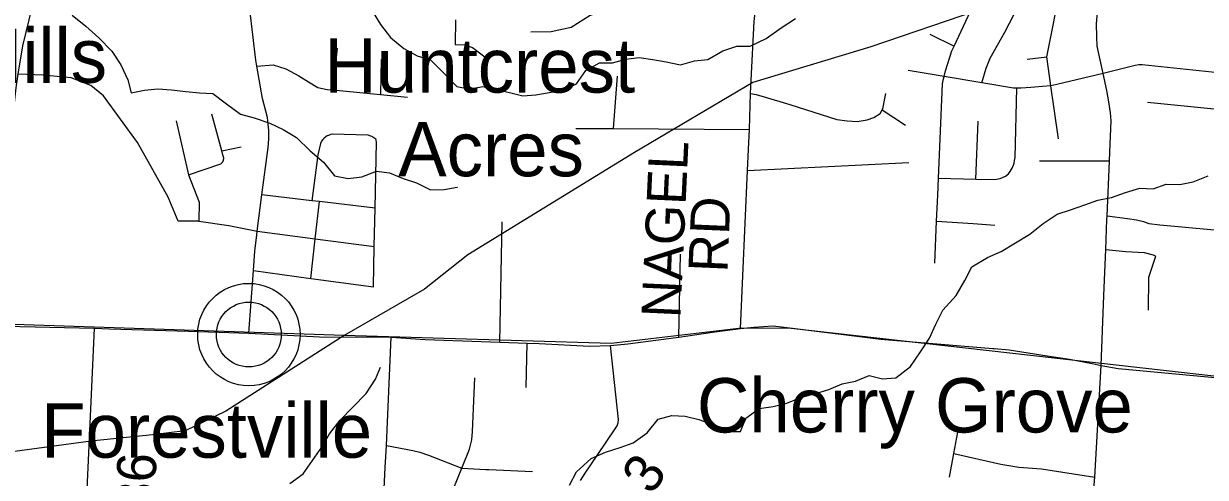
# Model space of a CAD drawing. Extents: x 0 to 34, y 0 to 22.
# Drawn here: x 4.659 to 5.518, y 15.682 to 16.012 of the extents above; entities that cross this region are included whole.
import ezdxf

# ---------------------------------------------------------------- set-up
doc = ezdxf.new("R2010")
doc.units = 0
for name, color, linetype in [('GM_X_County_Road', 7, 'Continuous'), ('GM_X_County_Road_Text', 7, 'Continuous'), ('GM_X_Minor_River', 7, 'Continuous'), ('GM_X_Rail_Line', 7, 'Continuous'), ('GM_X_State_Route', 7, 'Continuous'), ('GM_X_Township_Road', 7, 'Continuous'), ('GM_X_Unincorporated', 7, 'Continuous'), ('GM_X_Unincorporated_Location', 7, 'Continuous'), ('GM_X_Unincorporated_Text', 7, 'Continuous')]:
    doc.layers.add(name, color=color, linetype=linetype)

msp = doc.modelspace()

# ---------------------------------------------------------------- linework, layer by layer
at = {"layer": 'GM_X_County_Road'}
for p, q in [((4.71029, 15.79008), (4.70658, 15.70999)), ((4.70658, 15.70999), (4.70334, 15.63991))]:
    msp.add_line(p, q, dxfattribs=at)
for points in [[(4.64577, 15.79174), (4.65059, 15.93849), (4.65347, 15.96501), (4.65505, 15.97489), (4.65833, 15.99547), (4.67465, 16.06233), (4.67653, 16.07008), (4.67707, 16.0771), (4.67379, 16.15846), (4.67189, 16.19651), (4.67079, 16.21875), (4.66857, 16.23817), (4.66321, 16.26964), (4.65442, 16.32549), (4.64708, 16.36156), (4.64477, 16.38517), (4.63921, 16.41646), (4.63784, 16.45589)], [(5.18006, 15.78991), (5.18529, 15.90485), (5.18622, 15.92509), (5.18655, 15.9347), (5.18746, 15.96068), (5.1878, 15.97044), (5.19011, 16.01302), (5.20043, 16.10939), (5.20516, 16.17385), (5.21643, 16.29434), (5.21942, 16.32404)], [(5.43673, 15.67037), (5.4377, 15.68192), (5.4423, 15.76314), (5.44427, 15.81389), (5.4456, 15.84742), (5.44646, 15.8691), (5.44657, 15.87181), (5.44824, 15.91154), (5.44851, 15.91805), (5.4494, 15.94101), (5.44915, 15.94671), (5.44781, 15.95471), (5.44629, 15.96291), (5.44362, 15.97541), (5.43942, 15.99516), (5.439, 16.00201), (5.43883, 16.01132), (5.44318, 16.06174)], [(4.82277, 15.78644), (4.8261, 15.83206), (4.82712, 15.84609), (4.82853, 15.85802), (4.82887, 15.86063), (4.83224, 15.88704), (4.83665, 15.92163), (4.83717, 15.92789), (4.83713, 15.93416), (4.83681, 15.93852), (4.8362, 15.94329), (4.83273, 15.95705), (4.82848, 15.98065), (4.82769, 15.98508), (4.82342, 16.02184)], [(4.9073, 15.36317), (4.90862, 15.39378), (4.91013, 15.43191), (4.91317, 15.4971), (4.91508, 15.52949), (4.91706, 15.57965), (4.91782, 15.606), (4.91971, 15.64287), (4.9218, 15.68884), (4.92284, 15.70486), (4.92616, 15.78353)], [(5.06383, 15.67952), (5.06724, 15.68484), (5.07601, 15.69765), (5.08956, 15.71765), (5.09035, 15.71917), (5.09108, 15.72133), (5.09141, 15.72387), (5.08556, 15.77765)]]:
    msp.add_lwpolyline(points, dxfattribs=at)
at = {"layer": 'GM_X_Minor_River'}
for points in [[(4.91223, 16.02094), (4.91832, 16.01105), (4.92555, 16.00154), (4.93544, 15.99337), (4.94495, 15.98823), (4.95465, 15.98519), (4.96435, 15.97549), (4.97386, 15.96579), (4.98337, 15.96389), (4.99288, 15.96579), (5.00258, 15.9637), (5.01209, 15.96142), (5.02179, 15.95914), (5.0313, 15.9599), (5.041, 15.96143), (5.05108, 15.96314), (5.06078, 15.9677), (5.06763, 15.97759), (5.07752, 15.98311), (5.08703, 15.98311), (5.09673, 15.98578), (5.10643, 15.98692), (5.11632, 15.98559), (5.12602, 15.98369), (5.13648, 15.9816), (5.14675, 15.98445), (5.15645, 15.9854), (5.16729, 15.99168), (5.17738, 15.9951), (5.18707, 15.99529), (5.19868, 16.00081), (5.20971, 16.00842), (5.21998, 16.01527)], [(4.69426, 16.01769), (4.70415, 16.0097), (4.71366, 16.00133), (4.72317, 15.99163), (4.72964, 15.98155), (4.73478, 15.97072), (4.73706, 15.96121), (4.74676, 15.96311), (4.75665, 15.96425), (4.76654, 15.96349), (4.77681, 15.96216), (4.78689, 15.96121), (4.79659, 15.96083), (4.80648, 15.95322), (4.81675, 15.94581), (4.82645, 15.94315), (4.83806, 15.93915), (4.84776, 15.93459), (4.85746, 15.9287), (4.86716, 15.919), (4.87705, 15.91082), (4.88485, 15.90094), (4.89493, 15.89904), (4.90482, 15.90018), (4.91547, 15.90436), (4.92498, 15.90303), (4.93487, 15.89904), (4.94457, 15.89581), (4.95484, 15.89067), (4.96473, 15.89086), (4.97424, 15.89277), (4.97449, 15.89278)], [(5.22436, 15.73991), (5.23482, 15.74277), (5.24433, 15.74562), (5.25403, 15.7498), (5.26373, 15.75171), (5.27362, 15.7557), (5.28332, 15.75323), (5.29302, 15.75418), (5.30367, 15.76236), (5.3109, 15.77301), (5.31756, 15.7829), (5.32212, 15.79297), (5.32726, 15.80324), (5.33696, 15.81389), (5.34304, 15.82473), (5.34818, 15.83481), (5.35959, 15.84147), (5.36967, 15.84584), (5.37994, 15.85212), (5.3904, 15.85858), (5.4001, 15.86638), (5.41018, 15.87304), (5.41988, 15.87608), (5.43034, 15.87989), (5.43985, 15.88331), (5.44974, 15.88521), (5.46001, 15.88883), (5.47047, 15.89187), (5.47998, 15.89149), (5.48949, 15.89491), (5.49938, 15.89473), (5.50908, 15.89644), (5.51993, 15.90081)], [(4.85252, 15.67733), (4.86222, 15.68437), (4.86907, 15.69406), (4.87572, 15.70357), (4.88124, 15.71346), (4.88904, 15.72334), (4.89836, 15.73285), (4.90787, 15.74274), (4.91471, 15.753), (4.91833, 15.76175)], [(5.05585, 15.67602), (5.06098, 15.68571), (5.07144, 15.69541), (5.0819, 15.69997), (5.09255, 15.7034), (5.10206, 15.70682), (5.11214, 15.71405), (5.12032, 15.72412), (5.13021, 15.72679), (5.13991, 15.72622), (5.1498, 15.72375), (5.15988, 15.72013), (5.17034, 15.715), (5.18005, 15.715), (5.18404, 15.7247), (5.19355, 15.73174), (5.20382, 15.73326), (5.21371, 15.73573), (5.22436, 15.73991)]]:
    msp.add_lwpolyline(points, dxfattribs=at)
at = {"layer": 'GM_X_Rail_Line'}
for points in [[(4.89207, 15.78495), (4.47739, 15.7987), (4.40949, 15.81068), (4.37978, 15.82566), (4.36076, 15.84307), (4.31296, 15.89816), (4.22033, 15.98554), (4.19078, 16.01303), (4.15247, 16.03604), (4.12027, 16.06539), (4.09086, 16.10348), (4.03953, 16.1791), (4.01011, 16.21524), (3.96544, 16.25984), (3.90392, 16.30171), (3.86691, 16.3265), (3.78626, 16.38331), (3.76132, 16.40041), (3.74619, 16.41478)], [(5.76215, 16.2634), (5.73608, 16.24722), (5.63321, 16.187), (5.55521, 16.14515), (5.47269, 16.06824), (5.4399, 16.05127), (5.27486, 15.99471), (5.18894, 15.96869), (5.10303, 15.9178), (4.98179, 15.8436), (4.95033, 15.81846), (4.89207, 15.78495)], [(5.69367, 15.73607), (5.21702, 15.78981), (5.18092, 15.79029), (5.08601, 15.77899), (4.89207, 15.78495)], [(4.89207, 15.78495), (4.80607, 15.72974), (4.77648, 15.71558), (4.75277, 15.71273), (4.70794, 15.7081), (4.61849, 15.69589)]]:
    msp.add_lwpolyline(points, dxfattribs=at)
at = {"layer": 'GM_X_State_Route'}
for points in [[(4.64577, 15.79174), (4.71029, 15.79008), (4.72148, 15.7898), (4.77879, 15.7879), (4.82277, 15.78644), (4.87411, 15.78395), (4.92616, 15.78353), (4.95097, 15.78194), (5.00515, 15.77997), (5.0249, 15.77926), (5.03384, 15.77893), (5.07041, 15.77711), (5.08556, 15.77765), (5.09809, 15.77877), (5.1332, 15.78333), (5.13517, 15.78363), (5.16146, 15.78761), (5.18006, 15.78991), (5.18983, 15.79094), (5.20377, 15.79185), (5.21975, 15.78987)], [(5.21975, 15.78987), (5.28218, 15.78212), (5.3634, 15.77538)], [(5.3634, 15.77538), (5.36439, 15.7753), (5.37536, 15.77439), (5.40299, 15.76995), (5.41918, 15.76767), (5.43568, 15.76441), (5.4423, 15.76314), (5.45463, 15.76078), (5.54057, 15.7528), (5.61726, 15.74566), (5.63832, 15.74346), (5.69251, 15.73781)]]:
    msp.add_lwpolyline(points, dxfattribs=at)
at = {"layer": 'GM_X_Township_Road'}
for p, q in [((5.31779, 16.00398), (5.33538, 15.99517)), ((4.88683, 15.99377), (4.88343, 15.96337)), ((5.3885, 15.98561), (5.40287, 15.98738)), ((4.91899, 15.98541), (4.91847, 15.96004)), ((5.09036, 15.97342), (5.08741, 15.93523)), ((5.28302, 15.94887), (5.30012, 15.93774)), ((5.3512, 15.89857), (5.35293, 15.94068)), ((4.80305, 15.91903), (4.81712, 15.9219)), ((5.18529, 15.90485), (5.30255, 15.91051)), ((5.44824, 15.91154), (5.39737, 15.91156)), ((5.00515, 15.77997), (5.00678, 15.86744)), ((5.32261, 15.86808), (5.3491, 15.86618)), ((5.3491, 15.86618), (5.36499, 15.86504)), ((5.13517, 15.78363), (5.1365, 15.84396)), ((5.02433, 15.74708), (5.0249, 15.77926))]:
    msp.add_line(p, q, dxfattribs=at)
for points in [[(5.32132, 15.83735), (5.32261, 15.86808), (5.32341, 15.88691), (5.32392, 15.89921), (5.32681, 15.96769), (5.32766, 15.97147), (5.32807, 15.97307), (5.32912, 15.97713), (5.33382, 15.99183), (5.33538, 15.99517), (5.34899, 16.02433), (5.35099, 16.02866), (5.3511, 16.02931), (5.35198, 16.03851), (5.3546, 16.06084), (5.36112, 16.11636), (5.36903, 16.18374)], [(5.41126, 15.92772), (5.40569, 15.9663), (5.40287, 15.98738), (5.41373, 16.04238), (5.41427, 16.06397), (5.41441, 16.08016), (5.41701, 16.1103)], [(5.35555, 15.9685), (5.35857, 15.9791), (5.36158, 15.98643), (5.37227, 16.00536), (5.3824, 16.02488), (5.3852, 16.03108), (5.38626, 16.03618), (5.38661, 16.04301), (5.38636, 16.04872), (5.38643, 16.05984), (5.38664, 16.09335)], [(5.02767, 16.00561), (5.04238, 16.00585), (5.05708, 16.0091), (5.07079, 16.01782), (5.09996, 16.02555), (5.10743, 16.02879), (5.11028, 16.03539), (5.11213, 16.04917)], [(4.97299, 16.01427), (4.97257, 15.99629), (4.9796, 15.99617), (4.98527, 15.99413), (4.9965, 15.98585)], [(4.82848, 15.98065), (4.84047, 15.98168), (4.8497, 15.97881), (4.85904, 15.97357), (4.86615, 15.96934), (4.87276, 15.96522), (4.87956, 15.96374), (4.88343, 15.96337), (4.91847, 15.96004), (4.93805, 15.95819)], [(5.72124, 15.95488), (5.71196, 15.95588), (5.66204, 15.96123), (5.63573, 15.96405), (5.60679, 15.96715), (5.5818, 15.96982), (5.55435, 15.97277), (5.52722, 15.97568), (5.47195, 15.9816), (5.46967, 15.98163), (5.46701, 15.98111), (5.44362, 15.97541), (5.40993, 15.9672), (5.40569, 15.9663), (5.39949, 15.96584), (5.39114, 15.96522), (5.38412, 15.96457), (5.38099, 15.96462), (5.37862, 15.96466), (5.35555, 15.9685), (5.32807, 15.97307), (5.30189, 15.97743)], [(4.77143, 15.86805), (4.76413, 15.88537), (4.74185, 15.92524), (4.71693, 15.95896), (4.70784, 15.96658), (4.69348, 15.97215), (4.67324, 15.9742), (4.65505, 15.97489)], [(5.18746, 15.96068), (5.19155, 15.96003), (5.19721, 15.95838), (5.21605, 15.95281), (5.25014, 15.94195), (5.25751, 15.94082), (5.2649, 15.94046), (5.27214, 15.94162), (5.2771, 15.94321), (5.28154, 15.94634), (5.28302, 15.94887), (5.28352, 15.94971), (5.28567, 15.96068)], [(5.32392, 15.89921), (5.3512, 15.89857), (5.36471, 15.89826), (5.36885, 15.89909), (5.3728, 15.90076), (5.37487, 15.9023), (5.37618, 15.90396), (5.37762, 15.90653), (5.37875, 15.90941), (5.37893, 15.91022), (5.37932, 15.91213), (5.37964, 15.91422), (5.38099, 15.96462)], [(5.70747, 15.93216), (5.70528, 15.93146), (5.70401, 15.93117), (5.70272, 15.9311), (5.60431, 15.94112), (5.52438, 15.94927), (5.47587, 15.95421)], [(4.77883, 15.90166), (4.80222, 15.90952), (4.80317, 15.91031), (4.80378, 15.9112), (4.80426, 15.91231), (4.80439, 15.91298), (4.80443, 15.91331), (4.8044, 15.91365), (4.80336, 15.91785), (4.80305, 15.91903), (4.79585, 15.94576)], [(4.76981, 15.9408), (4.77883, 15.90166), (4.78655, 15.88183), (4.78642, 15.86789), (4.77143, 15.86805)], [(5.06046, 15.93538), (5.08741, 15.93523), (5.18655, 15.9347)], [(4.91495, 15.92758), (4.91285, 15.92908), (4.91215, 15.92951), (4.9113, 15.92986), (4.90933, 15.93037), (4.88335, 15.93117), (4.88199, 15.93089), (4.88068, 15.93034), (4.87965, 15.92989), (4.87855, 15.92924), (4.87748, 15.92834), (4.87643, 15.92734), (4.87544, 15.9262), (4.87476, 15.92451), (4.87295, 15.91622), (4.86858, 15.88281)], [(4.91322, 15.82014), (4.91385, 15.84956), (4.91445, 15.87746), (4.91547, 15.92548), (4.91537, 15.92659), (4.9152, 15.92709), (4.91495, 15.92758)], [(4.91445, 15.87746), (4.87411, 15.88216), (4.86858, 15.88281), (4.83224, 15.88704)], [(4.86765, 15.82638), (4.87098, 15.85514), (4.87411, 15.88216)], [(4.78642, 15.86789), (4.8081, 15.86477), (4.82887, 15.86063), (4.87098, 15.85514), (4.91385, 15.84956)], [(5.44657, 15.87181), (5.46133, 15.86996), (5.46795, 15.86904), (5.47304, 15.86778), (5.4768, 15.86636), (5.48494, 15.86541), (5.52471, 15.86156), (5.575, 15.8567), (5.60665, 15.85363)], [(5.4456, 15.84742), (5.46015, 15.84579), (5.47342, 15.84525), (5.48016, 15.84348), (5.48141, 15.84265), (5.48182, 15.84223), (5.47666, 15.82711), (5.47639, 15.80328)], [(4.8261, 15.83206), (4.86765, 15.82638), (4.91322, 15.82014)], [(4.96569, 15.60342), (4.96735, 15.64249), (4.9686, 15.66391), (4.97128, 15.67277), (4.97759, 15.68838), (4.98315, 15.70211), (4.98483, 15.70909), (4.98534, 15.71497), (4.98701, 15.75404)], [(5.33195, 15.68196), (5.33513, 15.69912), (5.33802, 15.71467)], [(4.92284, 15.70486), (4.94196, 15.70118), (4.94705, 15.70011), (4.95327, 15.69788), (4.97759, 15.68838), (4.99485, 15.68753)], [(5.33513, 15.69912), (5.36922, 15.69127), (5.38228, 15.68921), (5.39892, 15.68797), (5.4377, 15.68192)], [(4.99485, 15.68753), (4.99715, 15.68741), (5.02887, 15.68585)]]:
    msp.add_lwpolyline(points, dxfattribs=at)
at = {"layer": 'GM_X_Unincorporated'}
for radius in [0.0372, 0.02358]:
    msp.add_circle((4.82271, 15.78554), radius, dxfattribs=at)
at = {"layer": 'GM_X_Unincorporated_Location'}
msp.add_line((4.82271, 15.78554), (4.82271, 15.78554), dxfattribs=at)

# ---------------------------------------------------------------- texts
at = {"layer": 'GM_X_County_Road_Text'}
for s, height, rotation, p in [('NAGEL', 0.028409, 87.36046, (5.13636, 15.79717)), ('RD', 0.028409, 87.53321, (5.17051, 15.83036)), ('C-386', 0.028409, 87.35268, (4.75102, 15.59537)), ('3', 0.02841, 55.65322, (5.1155, 15.6681))]:
    msp.add_text(s, height=height, rotation=rotation, dxfattribs=at).set_placement(p)
at = {"layer": 'GM_X_Unincorporated_Text'}
for s, height, p in [('Paddison Hills', 0.0394886, (4.38504, 15.96852)), ('Huntcrest', 0.039489, (4.87754, 15.96143)), ('Acres', 0.039489, (4.93129, 15.9006)), ('Cherry Grove', 0.0394886, (5.14837, 15.71435)), ('Forestville', 0.0394886, (4.67171, 15.69602))]:
    msp.add_text(s, height=height, rotation=0.00001, dxfattribs=at).set_placement(p)

doc.saveas('drawing.dxf')
